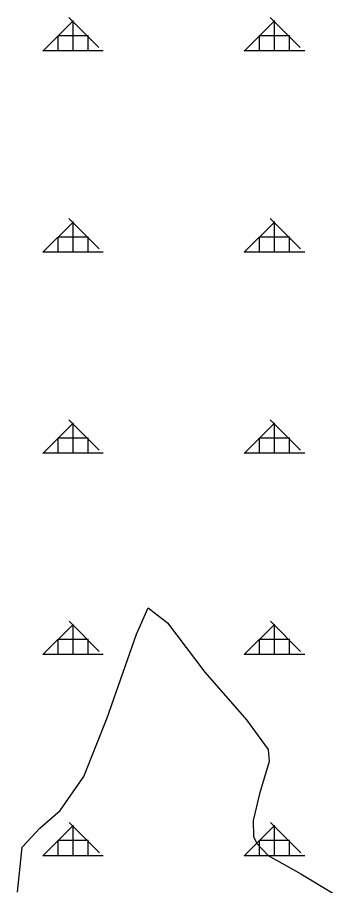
# Model space of a CAD drawing. Extents: x 410727 to 412947, y 4463506 to 4466382.
# Drawn here: x 411640.8 to 411719.3, y 4464665.6 to 4464881.3 of the extents above; entities that cross this region are included whole.
import ezdxf

# ---------------------------------------------------------------- set-up
doc = ezdxf.new("R2010")
doc.units = 0
doc.layers.add('KDS_PL', color=7, linetype='Continuous')
doc.layers.add('TR_ORMAN', color=7, linetype='Continuous')

msp = doc.modelspace()

# ---------------------------------------------------------------- linework, layer by layer
at = {"layer": 'KDS_PL'}
for p, q in [((411670.37, 4464728.08), (411673.29, 4464734.65)), ((411673.29, 4464734.65), (411678.02, 4464730.88)), ((411678.02, 4464730.88), (411687.31, 4464718.63)), ((411663.08, 4464707.27), (411670.37, 4464728.08)), ((411687.31, 4464718.63), (411697.7, 4464706.75)), ((411657.25, 4464692.67), (411663.08, 4464707.27)), ((411697.7, 4464706.75), (411700.57, 4464702.82)), ((411700.57, 4464702.82), (411703.07, 4464699.43)), ((411703.07, 4464699.43), (411703.3, 4464696.46)), ((411703.3, 4464696.46), (411700.93, 4464688.42)), ((411651.42, 4464684.27), (411657.25, 4464692.67)), ((411700.93, 4464688.42), (411699.29, 4464681.75)), ((411646.32, 4464679.89), (411651.42, 4464684.27)), ((411641.95, 4464675.14), (411646.32, 4464679.89)), ((411699.29, 4464681.75), (411699.38, 4464677.82)), ((411699.38, 4464677.82), (411700.2, 4464676.08)), ((411700.2, 4464676.08), (411703.03, 4464673.07)), ((411640.78, 4464663.99), (411641.95, 4464675.14)), ((411703.03, 4464673.07), (411711.14, 4464668.51)), ((411711.14, 4464668.51), (411719.31, 4464663.66))]:
    msp.add_line(p, q, dxfattribs=at)
at = {"layer": 'TR_ORMAN'}
for p, q in [((411647.12, 4464872.96), (411654.62, 4464880.46)), ((411647.12, 4464872.96), (411654.62, 4464880.46)), ((411647.12, 4464872.96), (411654.62, 4464880.46)), ((411647.12, 4464872.96), (411654.62, 4464880.46)), ((411661.02, 4464873.84), (411653.53, 4464881.34)), ((411661.02, 4464873.84), (411653.53, 4464881.34)), ((411661.02, 4464873.84), (411653.53, 4464881.34)), ((411661.02, 4464873.84), (411653.53, 4464881.34)), ((411654.62, 4464873.09), (411654.62, 4464880.59)), ((411654.62, 4464873.09), (411654.62, 4464880.59)), ((411654.62, 4464873.09), (411654.62, 4464880.59)), ((411654.62, 4464873.09), (411654.62, 4464880.59)), ((411697.12, 4464872.97), (411704.62, 4464880.47)), ((411697.12, 4464872.97), (411704.62, 4464880.47)), ((411697.12, 4464872.97), (411704.62, 4464880.47)), ((411697.12, 4464872.97), (411704.62, 4464880.47)), ((411711.02, 4464873.84), (411703.52, 4464881.34)), ((411711.02, 4464873.84), (411703.52, 4464881.34)), ((411711.02, 4464873.84), (411703.52, 4464881.34)), ((411711.02, 4464873.84), (411703.52, 4464881.34)), ((411704.62, 4464873.09), (411704.62, 4464880.59)), ((411704.62, 4464873.09), (411704.62, 4464880.59)), ((411704.62, 4464873.09), (411704.62, 4464880.59)), ((411704.62, 4464873.09), (411704.62, 4464880.59)), ((411650.87, 4464873.09), (411650.87, 4464876.84)), ((411650.87, 4464876.84), (411658.37, 4464876.84)), ((411650.87, 4464873.09), (411650.87, 4464876.84)), ((411650.87, 4464876.84), (411658.37, 4464876.84)), ((411650.87, 4464873.09), (411650.87, 4464876.84)), ((411650.87, 4464876.84), (411658.37, 4464876.84)), ((411650.87, 4464873.09), (411650.87, 4464876.84)), ((411650.87, 4464876.84), (411658.37, 4464876.84)), ((411658.37, 4464873.09), (411658.37, 4464876.84)), ((411658.37, 4464873.09), (411658.37, 4464876.84)), ((411658.37, 4464873.09), (411658.37, 4464876.84)), ((411658.37, 4464873.09), (411658.37, 4464876.84)), ((411700.87, 4464873.09), (411700.87, 4464876.84)), ((411700.87, 4464876.84), (411708.37, 4464876.84)), ((411700.87, 4464873.09), (411700.87, 4464876.84)), ((411700.87, 4464876.84), (411708.37, 4464876.84)), ((411700.87, 4464873.09), (411700.87, 4464876.84)), ((411700.87, 4464876.84), (411708.37, 4464876.84)), ((411700.87, 4464873.09), (411700.87, 4464876.84)), ((411700.87, 4464876.84), (411708.37, 4464876.84)), ((411708.37, 4464873.09), (411708.37, 4464876.84)), ((411708.37, 4464873.09), (411708.37, 4464876.84)), ((411708.37, 4464873.09), (411708.37, 4464876.84)), ((411708.37, 4464873.09), (411708.37, 4464876.84)), ((411647.12, 4464873.09), (411662.12, 4464873.09)), ((411647.12, 4464873.09), (411662.12, 4464873.09)), ((411647.12, 4464873.09), (411662.12, 4464873.09)), ((411647.12, 4464873.09), (411662.12, 4464873.09)), ((411697.12, 4464873.09), (411712.12, 4464873.09)), ((411697.12, 4464873.09), (411712.12, 4464873.09)), ((411697.12, 4464873.09), (411712.12, 4464873.09)), ((411697.12, 4464873.09), (411712.12, 4464873.09)), ((411661.06, 4464823.82), (411653.56, 4464831.32)), ((411661.06, 4464823.82), (411653.56, 4464831.32)), ((411661.06, 4464823.82), (411653.56, 4464831.32)), ((411661.06, 4464823.82), (411653.56, 4464831.32)), ((411711.05, 4464823.82), (411703.55, 4464831.32)), ((411711.05, 4464823.82), (411703.55, 4464831.32)), ((411711.05, 4464823.82), (411703.55, 4464831.32)), ((411711.05, 4464823.82), (411703.55, 4464831.32)), ((411647.12, 4464822.97), (411654.62, 4464830.47)), ((411647.12, 4464822.97), (411654.62, 4464830.47)), ((411647.12, 4464822.97), (411654.62, 4464830.47)), ((411647.12, 4464822.97), (411654.62, 4464830.47)), ((411654.62, 4464823.09), (411654.62, 4464830.59)), ((411654.62, 4464823.09), (411654.62, 4464830.59)), ((411654.62, 4464823.09), (411654.62, 4464830.59)), ((411654.62, 4464823.09), (411654.62, 4464830.59)), ((411697.12, 4464822.98), (411704.62, 4464830.48)), ((411697.12, 4464822.98), (411704.62, 4464830.48)), ((411697.12, 4464822.98), (411704.62, 4464830.48)), ((411697.12, 4464822.98), (411704.62, 4464830.48)), ((411704.62, 4464823.09), (411704.62, 4464830.59)), ((411704.62, 4464823.09), (411704.62, 4464830.59)), ((411704.62, 4464823.09), (411704.62, 4464830.59)), ((411704.62, 4464823.09), (411704.62, 4464830.59)), ((411650.87, 4464823.09), (411650.87, 4464826.84)), ((411650.87, 4464826.84), (411658.37, 4464826.84)), ((411650.87, 4464823.09), (411650.87, 4464826.84)), ((411650.87, 4464826.84), (411658.37, 4464826.84)), ((411650.87, 4464823.09), (411650.87, 4464826.84)), ((411650.87, 4464826.84), (411658.37, 4464826.84)), ((411650.87, 4464823.09), (411650.87, 4464826.84)), ((411650.87, 4464826.84), (411658.37, 4464826.84)), ((411658.37, 4464823.09), (411658.37, 4464826.84)), ((411658.37, 4464823.09), (411658.37, 4464826.84)), ((411658.37, 4464823.09), (411658.37, 4464826.84)), ((411658.37, 4464823.09), (411658.37, 4464826.84)), ((411700.87, 4464823.09), (411700.87, 4464826.84)), ((411700.87, 4464826.84), (411708.37, 4464826.84)), ((411700.87, 4464823.09), (411700.87, 4464826.84)), ((411700.87, 4464826.84), (411708.37, 4464826.84)), ((411700.87, 4464823.09), (411700.87, 4464826.84)), ((411700.87, 4464826.84), (411708.37, 4464826.84)), ((411700.87, 4464823.09), (411700.87, 4464826.84)), ((411700.87, 4464826.84), (411708.37, 4464826.84)), ((411708.37, 4464823.09), (411708.37, 4464826.84)), ((411708.37, 4464823.09), (411708.37, 4464826.84)), ((411708.37, 4464823.09), (411708.37, 4464826.84)), ((411708.37, 4464823.09), (411708.37, 4464826.84)), ((411647.12, 4464823.09), (411662.12, 4464823.09)), ((411647.12, 4464823.09), (411662.12, 4464823.09)), ((411647.12, 4464823.09), (411662.12, 4464823.09)), ((411647.12, 4464823.09), (411662.12, 4464823.09)), ((411697.12, 4464823.09), (411712.12, 4464823.09)), ((411697.12, 4464823.09), (411712.12, 4464823.09)), ((411697.12, 4464823.09), (411712.12, 4464823.09)), ((411697.12, 4464823.09), (411712.12, 4464823.09)), ((411661.09, 4464773.79), (411653.59, 4464781.29)), ((411661.09, 4464773.79), (411653.59, 4464781.29)), ((411661.09, 4464773.79), (411653.59, 4464781.29)), ((411661.09, 4464773.79), (411653.59, 4464781.29)), ((411711.08, 4464773.79), (411703.58, 4464781.29)), ((411711.08, 4464773.79), (411703.58, 4464781.29)), ((411711.08, 4464773.79), (411703.58, 4464781.29)), ((411711.08, 4464773.79), (411703.58, 4464781.29)), ((411647.12, 4464772.98), (411654.62, 4464780.48)), ((411647.12, 4464772.98), (411654.62, 4464780.48)), ((411647.12, 4464772.98), (411654.62, 4464780.48)), ((411647.12, 4464772.98), (411654.62, 4464780.48)), ((411654.62, 4464773.09), (411654.62, 4464780.59)), ((411654.62, 4464773.09), (411654.62, 4464780.59)), ((411654.62, 4464773.09), (411654.62, 4464780.59)), ((411654.62, 4464773.09), (411654.62, 4464780.59)), ((411697.12, 4464772.98), (411704.62, 4464780.48)), ((411697.12, 4464772.98), (411704.62, 4464780.48)), ((411697.12, 4464772.98), (411704.62, 4464780.48)), ((411697.12, 4464772.98), (411704.62, 4464780.48)), ((411704.62, 4464773.09), (411704.62, 4464780.59)), ((411704.62, 4464773.09), (411704.62, 4464780.59)), ((411704.62, 4464773.09), (411704.62, 4464780.59)), ((411704.62, 4464773.09), (411704.62, 4464780.59)), ((411650.87, 4464776.84), (411658.37, 4464776.84)), ((411650.87, 4464773.09), (411650.87, 4464776.84)), ((411650.87, 4464776.84), (411658.37, 4464776.84)), ((411650.87, 4464773.09), (411650.87, 4464776.84)), ((411650.87, 4464776.84), (411658.37, 4464776.84)), ((411650.87, 4464773.09), (411650.87, 4464776.84)), ((411650.87, 4464776.84), (411658.37, 4464776.84)), ((411650.87, 4464773.09), (411650.87, 4464776.84)), ((411658.37, 4464773.09), (411658.37, 4464776.84)), ((411658.37, 4464773.09), (411658.37, 4464776.84)), ((411658.37, 4464773.09), (411658.37, 4464776.84)), ((411658.37, 4464773.09), (411658.37, 4464776.84)), ((411700.87, 4464773.09), (411700.87, 4464776.84)), ((411700.87, 4464776.84), (411708.37, 4464776.84)), ((411700.87, 4464773.09), (411700.87, 4464776.84)), ((411700.87, 4464776.84), (411708.37, 4464776.84)), ((411700.87, 4464773.09), (411700.87, 4464776.84)), ((411700.87, 4464776.84), (411708.37, 4464776.84)), ((411700.87, 4464773.09), (411700.87, 4464776.84)), ((411700.87, 4464776.84), (411708.37, 4464776.84)), ((411708.37, 4464773.09), (411708.37, 4464776.84)), ((411708.37, 4464773.09), (411708.37, 4464776.84)), ((411708.37, 4464773.09), (411708.37, 4464776.84)), ((411708.37, 4464773.09), (411708.37, 4464776.84)), ((411647.12, 4464773.09), (411662.12, 4464773.09)), ((411647.12, 4464773.09), (411662.12, 4464773.09)), ((411647.12, 4464773.09), (411662.12, 4464773.09)), ((411647.12, 4464773.09), (411662.12, 4464773.09)), ((411697.12, 4464773.09), (411712.12, 4464773.09)), ((411697.12, 4464773.09), (411712.12, 4464773.09)), ((411697.12, 4464773.09), (411712.12, 4464773.09)), ((411697.12, 4464773.09), (411712.12, 4464773.09)), ((411647.12, 4464722.98), (411654.62, 4464730.48)), ((411647.12, 4464722.98), (411654.62, 4464730.48)), ((411647.12, 4464722.98), (411654.62, 4464730.48)), ((411647.12, 4464722.98), (411654.62, 4464730.48)), ((411661.12, 4464723.77), (411653.62, 4464731.27)), ((411661.12, 4464723.77), (411653.62, 4464731.27)), ((411661.12, 4464723.77), (411653.62, 4464731.27)), ((411661.12, 4464723.77), (411653.62, 4464731.27)), ((411654.62, 4464723.09), (411654.62, 4464730.59)), ((411654.62, 4464723.09), (411654.62, 4464730.59)), ((411654.62, 4464723.09), (411654.62, 4464730.59)), ((411654.62, 4464723.09), (411654.62, 4464730.59)), ((411697.12, 4464722.99), (411704.62, 4464730.49)), ((411697.12, 4464722.99), (411704.62, 4464730.49)), ((411697.12, 4464722.99), (411704.62, 4464730.49)), ((411697.12, 4464722.99), (411704.62, 4464730.49)), ((411711.11, 4464723.77), (411703.61, 4464731.27)), ((411711.11, 4464723.77), (411703.61, 4464731.27)), ((411711.11, 4464723.77), (411703.61, 4464731.27)), ((411711.11, 4464723.77), (411703.61, 4464731.27)), ((411704.62, 4464723.09), (411704.62, 4464730.59)), ((411704.62, 4464723.09), (411704.62, 4464730.59)), ((411704.62, 4464723.09), (411704.62, 4464730.59)), ((411704.62, 4464723.09), (411704.62, 4464730.59)), ((411650.87, 4464726.84), (411658.37, 4464726.84)), ((411650.87, 4464723.09), (411650.87, 4464726.84)), ((411650.87, 4464726.84), (411658.37, 4464726.84)), ((411650.87, 4464723.09), (411650.87, 4464726.84)), ((411650.87, 4464726.84), (411658.37, 4464726.84)), ((411650.87, 4464723.09), (411650.87, 4464726.84)), ((411650.87, 4464726.84), (411658.37, 4464726.84)), ((411650.87, 4464723.09), (411650.87, 4464726.84)), ((411658.37, 4464723.09), (411658.37, 4464726.84)), ((411658.37, 4464723.09), (411658.37, 4464726.84)), ((411658.37, 4464723.09), (411658.37, 4464726.84)), ((411658.37, 4464723.09), (411658.37, 4464726.84)), ((411700.87, 4464723.09), (411700.87, 4464726.84)), ((411700.87, 4464726.84), (411708.37, 4464726.84)), ((411700.87, 4464723.09), (411700.87, 4464726.84)), ((411700.87, 4464726.84), (411708.37, 4464726.84)), ((411700.87, 4464723.09), (411700.87, 4464726.84)), ((411700.87, 4464726.84), (411708.37, 4464726.84)), ((411700.87, 4464723.09), (411700.87, 4464726.84)), ((411700.87, 4464726.84), (411708.37, 4464726.84)), ((411708.37, 4464723.09), (411708.37, 4464726.84)), ((411708.37, 4464723.09), (411708.37, 4464726.84)), ((411708.37, 4464723.09), (411708.37, 4464726.84)), ((411708.37, 4464723.09), (411708.37, 4464726.84)), ((411647.12, 4464723.09), (411662.12, 4464723.09)), ((411647.12, 4464723.09), (411662.12, 4464723.09)), ((411647.12, 4464723.09), (411662.12, 4464723.09)), ((411647.12, 4464723.09), (411662.12, 4464723.09)), ((411697.12, 4464723.09), (411712.12, 4464723.09)), ((411697.12, 4464723.09), (411712.12, 4464723.09)), ((411697.12, 4464723.09), (411712.12, 4464723.09)), ((411697.12, 4464723.09), (411712.12, 4464723.09)), ((411647.12, 4464672.99), (411654.62, 4464680.49)), ((411647.12, 4464672.99), (411654.62, 4464680.49)), ((411647.12, 4464672.99), (411654.62, 4464680.49)), ((411647.12, 4464672.99), (411654.62, 4464680.49)), ((411661.15, 4464673.75), (411653.65, 4464681.24)), ((411661.15, 4464673.75), (411653.65, 4464681.24)), ((411661.15, 4464673.75), (411653.65, 4464681.24)), ((411661.15, 4464673.75), (411653.65, 4464681.24)), ((411654.62, 4464673.09), (411654.62, 4464680.59)), ((411654.62, 4464673.09), (411654.62, 4464680.59)), ((411654.62, 4464673.09), (411654.62, 4464680.59)), ((411654.62, 4464673.09), (411654.62, 4464680.59)), ((411697.12, 4464673), (411704.62, 4464680.5)), ((411697.12, 4464673), (411704.62, 4464680.5)), ((411697.12, 4464673), (411704.62, 4464680.5)), ((411697.12, 4464673), (411704.62, 4464680.5)), ((411711.14, 4464673.75), (411703.65, 4464681.24)), ((411711.14, 4464673.75), (411703.65, 4464681.24)), ((411711.14, 4464673.75), (411703.65, 4464681.24)), ((411711.14, 4464673.75), (411703.65, 4464681.24)), ((411704.62, 4464673.09), (411704.62, 4464680.59)), ((411704.62, 4464673.09), (411704.62, 4464680.59)), ((411704.62, 4464673.09), (411704.62, 4464680.59)), ((411704.62, 4464673.09), (411704.62, 4464680.59)), ((411650.87, 4464673.09), (411650.87, 4464676.84)), ((411650.87, 4464676.84), (411658.37, 4464676.84)), ((411650.87, 4464673.09), (411650.87, 4464676.84)), ((411650.87, 4464676.84), (411658.37, 4464676.84)), ((411650.87, 4464673.09), (411650.87, 4464676.84)), ((411650.87, 4464676.84), (411658.37, 4464676.84)), ((411650.87, 4464673.09), (411650.87, 4464676.84)), ((411650.87, 4464676.84), (411658.37, 4464676.84)), ((411658.37, 4464673.09), (411658.37, 4464676.84)), ((411658.37, 4464673.09), (411658.37, 4464676.84)), ((411658.37, 4464673.09), (411658.37, 4464676.84)), ((411658.37, 4464673.09), (411658.37, 4464676.84)), ((411700.87, 4464673.09), (411700.87, 4464676.84)), ((411700.87, 4464676.84), (411708.37, 4464676.84)), ((411700.87, 4464673.09), (411700.87, 4464676.84)), ((411700.87, 4464676.84), (411708.37, 4464676.84)), ((411700.87, 4464673.09), (411700.87, 4464676.84)), ((411700.87, 4464676.84), (411708.37, 4464676.84)), ((411700.87, 4464673.09), (411700.87, 4464676.84)), ((411700.87, 4464676.84), (411708.37, 4464676.84)), ((411708.37, 4464673.09), (411708.37, 4464676.84)), ((411708.37, 4464673.09), (411708.37, 4464676.84)), ((411708.37, 4464673.09), (411708.37, 4464676.84)), ((411708.37, 4464673.09), (411708.37, 4464676.84)), ((411647.12, 4464673.09), (411662.12, 4464673.09)), ((411647.12, 4464673.09), (411662.12, 4464673.09)), ((411647.12, 4464673.09), (411662.12, 4464673.09)), ((411647.12, 4464673.09), (411662.12, 4464673.09)), ((411697.12, 4464673.09), (411712.12, 4464673.09)), ((411697.12, 4464673.09), (411712.12, 4464673.09)), ((411697.12, 4464673.09), (411712.12, 4464673.09)), ((411697.12, 4464673.09), (411712.12, 4464673.09))]:
    msp.add_line(p, q, dxfattribs=at)

doc.saveas('drawing.dxf')
